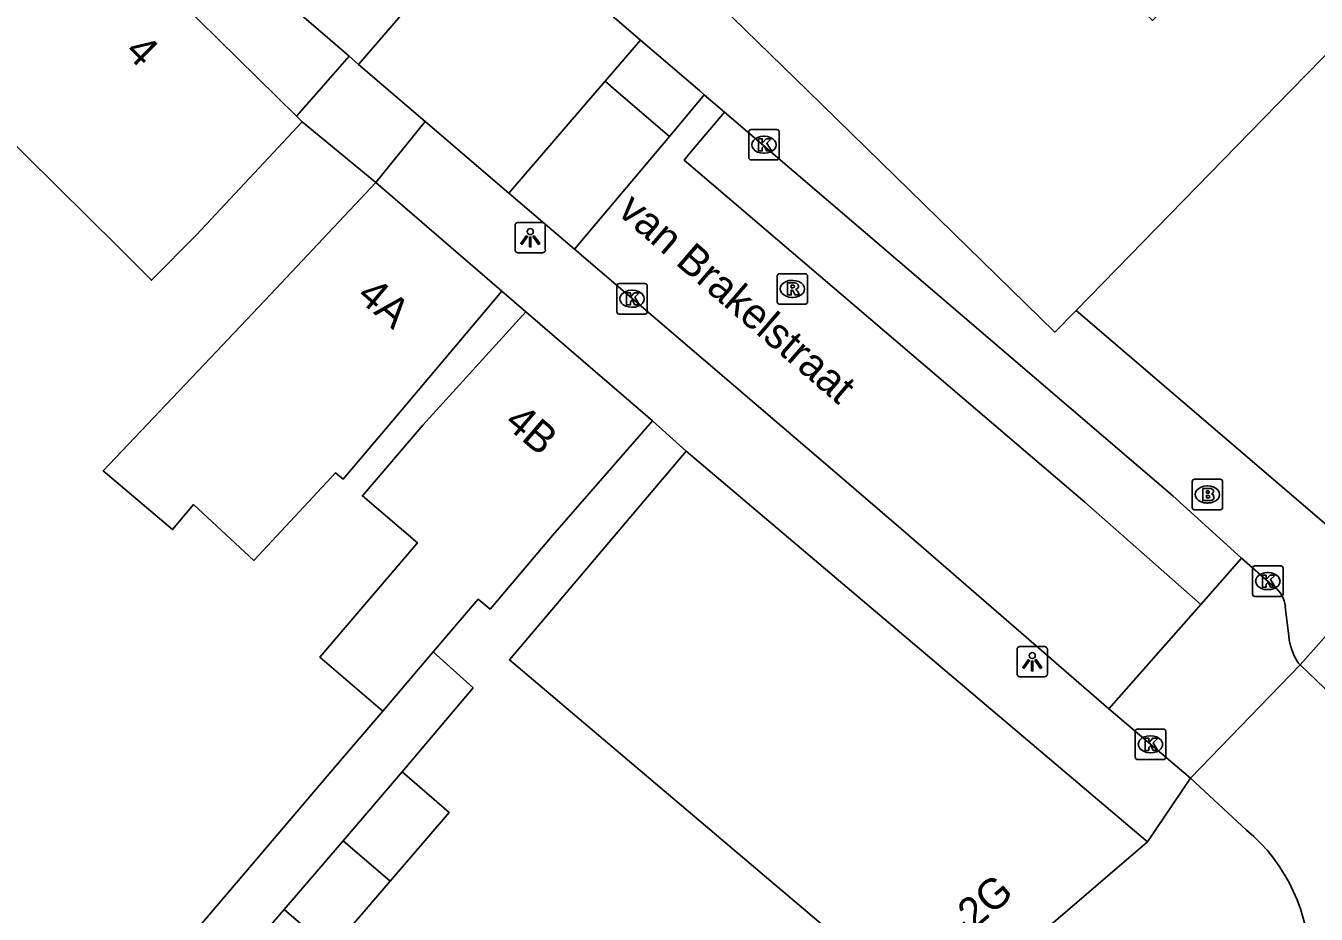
# Model space of a CAD drawing. Extents: x 160379 to 161131, y 383940 to 384849.
# Drawn here: x 160750.86 to 160793.3, y 384722.91 to 384752.14 of the extents above; entities that cross this region are included whole.
import ezdxf

# ---------------------------------------------------------------- set-up
doc = ezdxf.new("R2010")
doc.units = 0
for name, color, linetype in [('IMGEO_Brandkraan', 7, 'Continuous'), ('IMGEO_Kolk', 7, 'Continuous'), ('IMGEO_Lichtpunt', 7, 'Continuous'), ('IMGEO_Openbare_ruimte_label', 7, 'Continuous'), ('IMGEO_Pand', 7, 'Continuous'), ('IMGEO_Pand_nummerreeks', 7, 'Continuous'), ('IMGEO_Rijbaan_lokaal_gesloten', 7, 'Continuous'), ('IMGEO_Rijbaan_lokaal_open', 7, 'Continuous'), ('IMGEO_Rioolput', 7, 'Continuous'), ('IMGEO_Voetpad_open', 7, 'Continuous')]:
    doc.layers.add(name, color=color, linetype=linetype)

msp = doc.modelspace()

# ---------------------------------------------------------------- linework, layer by layer
at = {"layer": 'IMGEO_Brandkraan'}
for p, q in [((160789.226, 384736.295), (160789.226, 384737.147)), ((160789.301, 384737.221), (160790.153, 384737.221)), ((160789.714, 384737.001), (160789.739, 384737.001)), ((160790.227, 384737.147), (160790.227, 384736.295)), ((160789.737, 384736.441), (160789.712, 384736.441)), ((160790.153, 384736.221), (160789.301, 384736.221))]:
    msp.add_line(p, q, dxfattribs=at)
for points in [[(160789.226, 384736.295), (160789.226, 384737.147)], [(160789.301, 384737.221), (160790.153, 384737.221)], [(160789.574, 384736.921), (160789.574, 384736.521), (160789.787, 384736.521)], [(160789.805, 384736.921), (160789.574, 384736.921)], [(160789.753, 384736.84), (160789.699, 384736.84), (160789.699, 384736.764)], [(160790.227, 384737.147), (160790.227, 384736.295)], [(160789.699, 384736.764), (160789.752, 384736.764)], [(160789.761, 384736.688), (160789.699, 384736.688), (160789.699, 384736.607)], [(160789.699, 384736.607), (160789.761, 384736.607)], [(160790.153, 384736.221), (160789.301, 384736.221)]]:
    msp.add_lwpolyline(points, dxfattribs=at)
for centre, radius, start, end in [((160789.303, 384737.145), 0.0765, 91.552, 178.448), ((160789.303, 384737.145), 0.0765, 91.552, 178.448), ((160789.754, 384736.802), 0.0379, 267.8285, 90.9355), ((160789.809, 384736.776), 0.145, 59.4692, 91.5367), ((160789.834, 384736.823), 0.0922, 285.5137, 58.1501), ((160790.151, 384737.145), 0.0765, 1.552, 88.448), ((160790.151, 384737.145), 0.0765, 1.552, 88.448), ((160789.762, 384736.647), 0.0404, 269.8759, 90.5077), ((160789.793, 384736.772), 0.251, 268.6676, 293.5347), ((160789.839, 384736.631), 0.105, 301.3115, 78.989), ((160789.303, 384736.297), 0.0765, 181.552, 268.448), ((160789.303, 384736.297), 0.0765, 181.552, 268.448), ((160790.151, 384736.297), 0.0765, 271.552, 358.448), ((160790.151, 384736.297), 0.0765, 271.552, 358.448)]:
    msp.add_arc(centre, radius, start, end, dxfattribs=at)
for centre, major_axis, ratio, start_param, end_param in [((160789.713, 384736.721), (-0.387, 0.002), 0.722429, 4.712389, 7.853982), ((160789.738, 384736.721), (-0.39, 0.002), 0.717154, 1.570796, 4.712389)]:
    msp.add_ellipse(centre, major_axis=major_axis, ratio=ratio, start_param=start_param, end_param=end_param, dxfattribs=at)
at = {"layer": 'IMGEO_Kolk'}
for p, q in [((160774.716, 384748.727), (160775.568, 384748.727)), ((160774.641, 384747.801), (160774.641, 384748.653)), ((160775.129, 384748.507), (160775.154, 384748.507)), ((160775.642, 384748.653), (160775.642, 384747.801)), ((160775.152, 384747.947), (160775.127, 384747.947)), ((160775.568, 384747.727), (160774.716, 384747.727)), ((160770.377, 384743.659), (160771.229, 384743.659)), ((160770.302, 384742.733), (160770.302, 384743.585)), ((160770.79, 384743.439), (160770.815, 384743.439)), ((160771.303, 384743.585), (160771.303, 384742.733)), ((160770.813, 384742.879), (160770.788, 384742.879)), ((160771.229, 384742.659), (160770.377, 384742.659)), ((160791.213, 384733.444), (160791.213, 384734.296)), ((160791.288, 384734.37), (160792.14, 384734.37)), ((160792.214, 384734.296), (160792.214, 384733.444)), ((160791.701, 384734.15), (160791.726, 384734.15)), ((160791.724, 384733.59), (160791.699, 384733.59)), ((160792.14, 384733.37), (160791.288, 384733.37)), ((160787.354, 384728.076), (160787.354, 384728.928)), ((160787.429, 384729.002), (160788.281, 384729.002)), ((160787.842, 384728.782), (160787.867, 384728.782)), ((160788.355, 384728.928), (160788.355, 384728.076)), ((160788.281, 384728.002), (160787.429, 384728.002)), ((160787.865, 384728.222), (160787.84, 384728.222))]:
    msp.add_line(p, q, dxfattribs=at)
for points in [[(160774.716, 384748.727), (160775.568, 384748.727)], [(160774.641, 384747.801), (160774.641, 384748.653)], [(160774.962, 384748.427), (160775.085, 384748.427), (160775.085, 384748.276), (160775.215, 384748.427), (160775.379, 384748.427), (160775.233, 384748.276), (160775.386, 384748.027), (160775.234, 384748.027), (160775.149, 384748.191), (160775.085, 384748.124), (160775.085, 384748.027), (160774.962, 384748.027), (160774.962, 384748.427)], [(160775.642, 384748.653), (160775.642, 384747.801)], [(160775.568, 384747.727), (160774.716, 384747.727)], [(160770.377, 384743.659), (160771.229, 384743.659)], [(160770.302, 384742.733), (160770.302, 384743.585)], [(160770.623, 384743.359), (160770.746, 384743.359), (160770.746, 384743.208), (160770.876, 384743.359), (160771.04, 384743.359), (160770.894, 384743.208), (160771.047, 384742.959), (160770.895, 384742.959), (160770.81, 384743.123), (160770.746, 384743.056), (160770.746, 384742.959), (160770.623, 384742.959), (160770.623, 384743.359)], [(160771.303, 384743.585), (160771.303, 384742.733)], [(160771.229, 384742.659), (160770.377, 384742.659)], [(160791.213, 384733.444), (160791.213, 384734.296)], [(160791.288, 384734.37), (160792.14, 384734.37)], [(160792.214, 384734.296), (160792.214, 384733.444)], [(160791.534, 384734.07), (160791.657, 384734.07), (160791.657, 384733.919), (160791.787, 384734.07), (160791.951, 384734.07), (160791.805, 384733.919), (160791.958, 384733.67), (160791.806, 384733.67), (160791.721, 384733.834), (160791.657, 384733.767), (160791.657, 384733.67), (160791.534, 384733.67), (160791.534, 384734.07)], [(160792.14, 384733.37), (160791.288, 384733.37)], [(160787.354, 384728.076), (160787.354, 384728.928)], [(160787.429, 384729.002), (160788.281, 384729.002)], [(160788.355, 384728.928), (160788.355, 384728.076)], [(160787.675, 384728.702), (160787.798, 384728.702), (160787.798, 384728.551), (160787.928, 384728.702), (160788.092, 384728.702), (160787.946, 384728.551), (160788.099, 384728.302), (160787.947, 384728.302), (160787.862, 384728.466), (160787.798, 384728.399), (160787.798, 384728.302), (160787.675, 384728.302), (160787.675, 384728.702)], [(160788.281, 384728.002), (160787.429, 384728.002)]]:
    msp.add_lwpolyline(points, dxfattribs=at)
for centre, start, end in [((160774.718, 384748.651), 91.552, 178.448), ((160774.718, 384748.651), 91.552, 178.448), ((160775.566, 384748.651), 1.552, 88.448), ((160775.566, 384748.651), 1.552, 88.448), ((160774.718, 384747.803), 181.552, 268.448), ((160774.718, 384747.803), 181.552, 268.448), ((160775.566, 384747.803), 271.552, 358.448), ((160775.566, 384747.803), 271.552, 358.448), ((160770.379, 384743.583), 91.552, 178.448), ((160770.379, 384743.583), 91.552, 178.448), ((160771.227, 384743.583), 1.552, 88.448), ((160771.227, 384743.583), 1.552, 88.448), ((160770.379, 384742.735), 181.552, 268.448), ((160770.379, 384742.735), 181.552, 268.448), ((160771.227, 384742.735), 271.552, 358.448), ((160771.227, 384742.735), 271.552, 358.448), ((160791.29, 384734.294), 91.552, 178.448), ((160791.29, 384734.294), 91.552, 178.448), ((160792.138, 384734.294), 1.552, 88.448), ((160792.138, 384734.294), 1.552, 88.448), ((160791.29, 384733.446), 181.552, 268.448), ((160791.29, 384733.446), 181.552, 268.448), ((160792.138, 384733.446), 271.552, 358.448), ((160792.138, 384733.446), 271.552, 358.448), ((160787.431, 384728.926), 91.552, 178.448), ((160787.431, 384728.926), 91.552, 178.448), ((160788.279, 384728.926), 1.552, 88.448), ((160788.279, 384728.926), 1.552, 88.448), ((160787.431, 384728.078), 181.552, 268.448), ((160787.431, 384728.078), 181.552, 268.448), ((160788.279, 384728.078), 271.552, 358.448), ((160788.279, 384728.078), 271.552, 358.448)]:
    msp.add_arc(centre, 0.0765, start, end, dxfattribs=at)
for centre, major_axis, ratio, start_param, end_param in [((160775.128, 384748.227), (-0.387, 0.002), 0.722429, 4.712389, 7.853982), ((160775.153, 384748.227), (-0.39, 0.002), 0.717154, 1.570796, 4.712389), ((160770.789, 384743.159), (-0.387, 0.002), 0.722429, 4.712389, 7.853982), ((160770.814, 384743.159), (-0.39, 0.002), 0.717154, 1.570796, 4.712389), ((160791.7, 384733.87), (-0.387, 0.002), 0.722429, 4.712389, 7.853982), ((160791.725, 384733.87), (-0.39, 0.002), 0.717154, 1.570796, 4.712389), ((160787.841, 384728.502), (-0.387, 0.002), 0.722429, 4.712389, 7.853982), ((160787.866, 384728.502), (-0.39, 0.002), 0.717154, 1.570796, 4.712389)]:
    msp.add_ellipse(centre, major_axis=major_axis, ratio=ratio, start_param=start_param, end_param=end_param, dxfattribs=at)
at = {"layer": 'IMGEO_Lichtpunt'}
for p, q in [((160766.954, 384745.573), (160766.954, 384744.766)), ((160766.954, 384745.573), (160766.954, 384744.766)), ((160767.856, 384745.668), (160767.048, 384745.668)), ((160767.856, 384745.668), (160767.048, 384745.668)), ((160767.95, 384744.766), (160767.95, 384745.573)), ((160767.95, 384744.766), (160767.95, 384745.573)), ((160767.048, 384744.672), (160767.856, 384744.672)), ((160767.048, 384744.672), (160767.856, 384744.672)), ((160783.467, 384731.625), (160783.467, 384730.818)), ((160783.467, 384731.625), (160783.467, 384730.818)), ((160784.369, 384731.72), (160783.561, 384731.72)), ((160784.369, 384731.72), (160783.561, 384731.72)), ((160784.463, 384730.818), (160784.463, 384731.625)), ((160784.463, 384730.818), (160784.463, 384731.625)), ((160783.561, 384730.724), (160784.369, 384730.724)), ((160783.561, 384730.724), (160784.369, 384730.724))]:
    msp.add_line(p, q, dxfattribs=at)
for points in [[(160767.328, 384745.237), (160767.367, 384745.209), (160767.179, 384744.947), (160767.141, 384744.974), (160767.328, 384745.237)], [(160767.43, 384745.189), (160767.477, 384745.189), (160767.477, 384744.867), (160767.43, 384744.867), (160767.43, 384745.189)], [(160767.54, 384745.209), (160767.578, 384745.236), (160767.765, 384744.974), (160767.726, 384744.946), (160767.54, 384745.209)], [(160783.841, 384731.289), (160783.88, 384731.261), (160783.692, 384730.999), (160783.654, 384731.026), (160783.841, 384731.289)], [(160783.943, 384731.241), (160783.99, 384731.241), (160783.99, 384730.919), (160783.943, 384730.919), (160783.943, 384731.241)], [(160784.053, 384731.261), (160784.091, 384731.288), (160784.278, 384731.026), (160784.239, 384730.998), (160784.053, 384731.261)]]:
    msp.add_lwpolyline(points, dxfattribs=at)
for centre in [(160767.453, 384745.371), (160783.966, 384731.423)]:
    msp.add_circle(centre, 0.0994, dxfattribs=at)
for centre, start, end in [((160767.048, 384745.573), 90, 180), ((160767.048, 384745.573), 90, 180), ((160767.856, 384745.573), 0, 90), ((160767.856, 384745.573), 0, 90), ((160767.048, 384744.766), 180, 270), ((160767.048, 384744.766), 180, 270), ((160767.856, 384744.766), 270, 0), ((160767.856, 384744.766), 270, 360), ((160783.561, 384731.625), 90, 180), ((160783.561, 384731.625), 90, 180), ((160784.369, 384731.625), 0, 90), ((160784.369, 384731.625), 0, 90), ((160783.561, 384730.818), 180, 270), ((160783.561, 384730.818), 180, 270), ((160784.369, 384730.818), 270, 0), ((160784.369, 384730.818), 270, 360)]:
    msp.add_arc(centre, 0.0946, start, end, dxfattribs=at)
at = {"layer": 'IMGEO_Pand'}
for points in [[(160764.749, 384761.543), (160768.282, 384765.082), (160771.518, 384768.323), (160787.92, 384752.317), (160792.643, 384757.154), (160796.125, 384753.754), (160792.459, 384750), (160785.408, 384742.778)], [(160759.765, 384749.167), (160755.905, 384752.962), (160751.412, 384757.38), (160748.551, 384754.502)], [(160770.83, 384755.611), (160776.582, 384750), (160784.71, 384742.064), (160785.408, 384742.778)], [(160759.95, 384748.985), (160756.473, 384745.259), (160754.997, 384743.772), (160753.908, 384744.853), (160750.859, 384747.879), (160749.519, 384749.219), (160739.021, 384738.216), (160741.098, 384736.14), (160735.496, 384730.919)], [(160759.95, 384748.985), (160759.765, 384749.167)], [(160766.517, 384743.405), (160763.291, 384739.586), (160761.301, 384737.229), (160761.053, 384737.439), (160758.365, 384734.545), (160756.381, 384736.388), (160755.689, 384735.569), (160753.402, 384737.501), (160756.924, 384741.209), (160758.909, 384743.299), (160762.372, 384746.981)], [(160762.372, 384746.981), (160766.517, 384743.405)], [(160762.609, 384729.598), (160760.534, 384731.367), (160763.742, 384735.131), (160761.931, 384736.673), (160763.92, 384739.007), (160767.305, 384742.733)], [(160767.305, 384742.733), (160771.474, 384739.139)], [(160764.266, 384731.542), (160765.745, 384733.279), (160766.131, 384732.95), (160768.191, 384735.367), (160771.474, 384739.139)], [(160772.584, 384738.148), (160766.767, 384731.281), (160777.23, 384722.416), (160774.593, 384720.151), (160777.636, 384716.609)], [(160772.584, 384738.148), (160787.751, 384725.299)], [(160764.266, 384731.542), (160762.609, 384729.598)], [(160761.298, 384725.332), (160763.238, 384727.592)], [(160762.846, 384724.004), (160764.786, 384726.264), (160763.238, 384727.592)], [(160759.358, 384723.073), (160761.298, 384725.332)], [(160762.846, 384724.004), (160761.298, 384725.332)], [(160787.751, 384725.299), (160777.636, 384716.609)], [(160759.358, 384723.073), (160760.906, 384721.744), (160762.846, 384724.004)]]:
    msp.add_lwpolyline(points, dxfattribs=at)
at = {"layer": 'IMGEO_Rijbaan_lokaal_gesloten'}
for points in [[(160761.494, 384751.138), (160756.346, 384755.582), (160755.096, 384756.649)], [(160761.802, 384750.872), (160766.106, 384755.857)], [(160768.938, 384753.508), (160769.604, 384752.935), (160771.078, 384751.669)], [(160771.078, 384751.669), (160769.915, 384750.314)], [(160761.494, 384751.138), (160761.802, 384750.872)], [(160764, 384748.988), (160761.802, 384750.872)], [(160773.179, 384749.871), (160772.03, 384748.503)], [(160773.845, 384749.301), (160773.179, 384749.871)], [(160773.845, 384749.301), (160772.697, 384747.94), (160772.516, 384747.725), (160785.693, 384736.467), (160789.507, 384733.107)], [(160766.753, 384746.632), (160764, 384748.988)], [(160786.48, 384729.672), (160779.734, 384735.525), (160777.391, 384737.53), (160768.91, 384744.787)]]:
    msp.add_lwpolyline(points, dxfattribs=at)
at = {"layer": 'IMGEO_Rijbaan_lokaal_open'}
for points in [[(160769.915, 384750.314), (160769.645, 384750), (160766.753, 384746.632)], [(160772.03, 384748.503), (160770.282, 384750), (160769.915, 384750.314)], [(160772.03, 384748.503), (160768.91, 384744.787)], [(160768.91, 384744.787), (160766.753, 384746.632)], [(160789.507, 384733.107), (160790.843, 384734.624)], [(160791.938, 384733.676), (160790.843, 384734.624)], [(160789.507, 384733.107), (160786.48, 384729.672)], [(160792.405, 384732.061), (160792.289, 384733.04)], [(160763.238, 384727.592), (160765.573, 384730.361), (160764.266, 384731.542)], [(160792.777, 384731.112), (160789.165, 384727.388)], [(160792.777, 384731.112), (160792.711, 384731.188)], [(160793.853, 384730.09), (160792.777, 384731.112)], [(160789.165, 384727.388), (160786.48, 384729.672)], [(160745.125, 384720.534), (160749.596, 384715.479), (160755.991, 384721.833), (160756.139, 384722.007), (160758.031, 384724.228), (160761.151, 384727.888), (160762.609, 384729.598)], [(160789.165, 384727.388), (160791.016, 384725.682)], [(160757.612, 384721.046), (160759.358, 384723.073)]]:
    msp.add_lwpolyline(points, dxfattribs=at)
for centre, radius, start, end in [((160791.359, 384732.941), 0.936, 6.0495, 51.7379), ((160794.3, 384732.235), 1.903, 185.2463, 213.3864), ((160787.224, 384721.194), 5.876, 310.4128, 49.8045)]:
    msp.add_arc(centre, radius, start, end, dxfattribs=at)
at = {"layer": 'IMGEO_Rioolput'}
for p, q in [((160775.577, 384743.06), (160775.577, 384743.912)), ((160775.652, 384743.986), (160776.504, 384743.986)), ((160776.065, 384743.766), (160776.09, 384743.766)), ((160776.578, 384743.912), (160776.578, 384743.06)), ((160776.088, 384743.206), (160776.063, 384743.206)), ((160776.504, 384742.986), (160775.652, 384742.986))]:
    msp.add_line(p, q, dxfattribs=at)
for points in [[(160775.577, 384743.06), (160775.577, 384743.912)], [(160775.652, 384743.986), (160776.504, 384743.986)], [(160776.166, 384743.684), (160775.914, 384743.686), (160775.914, 384743.286)], [(160776.578, 384743.912), (160776.578, 384743.06)], [(160775.914, 384743.286), (160776.038, 384743.286), (160776.038, 384743.448), (160776.049, 384743.448)], [(160776.092, 384743.605), (160776.038, 384743.605), (160776.038, 384743.524)], [(160776.038, 384743.524), (160776.09, 384743.524)], [(160776.096, 384743.419), (160776.167, 384743.286), (160776.307, 384743.286), (160776.242, 384743.412)], [(160776.504, 384742.986), (160775.652, 384742.986)]]:
    msp.add_lwpolyline(points, dxfattribs=at)
for centre, radius, start, end in [((160775.654, 384743.91), 0.0765, 91.552, 178.448), ((160775.654, 384743.91), 0.0765, 91.552, 178.448), ((160776.165, 384743.574), 0.109, 350.3612, 89.416), ((160776.502, 384743.91), 0.0765, 1.552, 88.448), ((160776.502, 384743.91), 0.0765, 1.552, 88.448), ((160776.048, 384743.395), 0.0533, 26.0293, 88.6989), ((160776.074, 384743.713), 0.19, 274.7715, 282.9687), ((160776.098, 384743.509), 0.0964, 77.0061, 93.1865), ((160776.112, 384743.566), 0.0378, 276.6634, 79.6772), ((160776.163, 384743.574), 0.112, 277.5842, 350.9817), ((160776.147, 384743.359), 0.108, 29.5134, 73.7905), ((160775.654, 384743.062), 0.0765, 181.552, 268.448), ((160775.654, 384743.062), 0.0765, 181.552, 268.448), ((160776.502, 384743.062), 0.0765, 271.552, 358.448), ((160776.502, 384743.062), 0.0765, 271.552, 358.448)]:
    msp.add_arc(centre, radius, start, end, dxfattribs=at)
for centre, major_axis, ratio, start_param, end_param in [((160776.064, 384743.486), (-0.387, 0.002), 0.722429, 4.712389, 7.853982), ((160776.089, 384743.486), (-0.39, 0.002), 0.717154, 1.570796, 4.712389)]:
    msp.add_ellipse(centre, major_axis=major_axis, ratio=ratio, start_param=start_param, end_param=end_param, dxfattribs=at)
at = {"layer": 'IMGEO_Voetpad_open'}
for points in [[(160771.078, 384751.669), (160773.028, 384750), (160773.179, 384749.871)], [(160759.765, 384749.167), (160760.496, 384750), (160761.494, 384751.138)], [(160790.843, 384734.624), (160788.584, 384736.679), (160773.845, 384749.301)], [(160762.372, 384746.981), (160759.95, 384748.985)], [(160764, 384748.988), (160762.372, 384746.981)], [(160767.305, 384742.733), (160766.517, 384743.405)], [(160785.408, 384742.778), (160795.472, 384734.16)], [(160771.474, 384739.139), (160772.584, 384738.148)], [(160795.472, 384734.16), (160792.777, 384731.112)], [(160787.751, 384725.299), (160789.165, 384727.388)]]:
    msp.add_lwpolyline(points, dxfattribs=at)

# ---------------------------------------------------------------- texts
at = {"layer": 'IMGEO_Openbare_ruimte_label'}
msp.add_text('van Brakelstraat', height=1, rotation=319.2184, dxfattribs=at).set_placement((160770.283, 384745.969))
at = {"layer": 'IMGEO_Pand_nummerreeks'}
for s, rotation, p in [('4', 315.4812, (160754.082, 384751.248)), ('4A', 319.8127, (160761.704, 384743.178)), ('4B', 319.5549, (160766.558, 384739.017)), ('2A-2G', 40.6685, (160780.477, 384721.027))]:
    msp.add_text(s, height=1, rotation=rotation, dxfattribs=at).set_placement(p)

doc.saveas('drawing.dxf')
